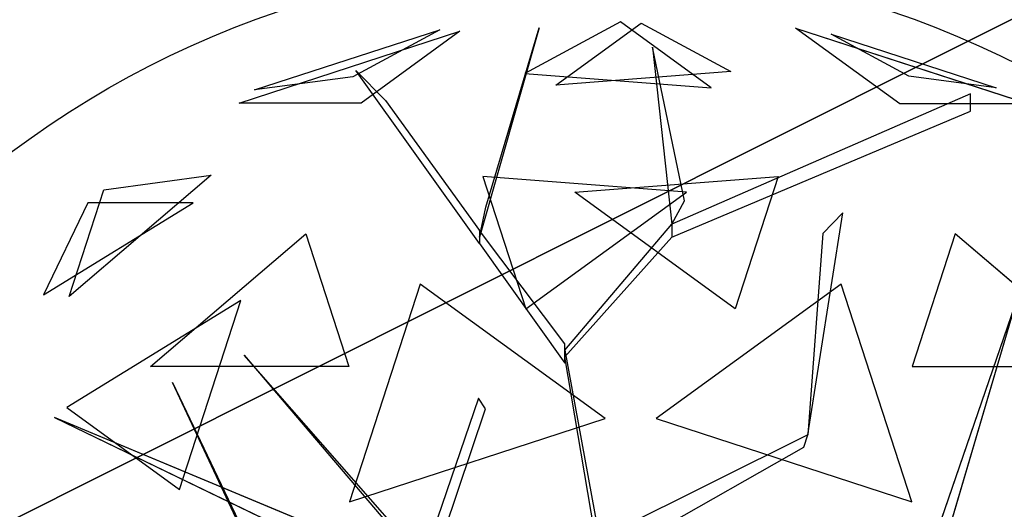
# Model space of a CAD drawing. Extents: x 22936 to 50368, y -4877 to 31080.
# Tile 530 of 601: x 49183 to 49376, y 6248 to 6344. Entities that reach past the tile are written whole.
import ezdxf

# ---------------------------------------------------------------- set-up
doc = ezdxf.new("R2010")
doc.units = 0
doc.layers.get('0').update_dxf_attribs({"linetype": 'CONTINUOUS'})
for name, color, linetype in [('00_TRACE_ARBRE', 3, 'CONTINUOUS'), ('00_TRACE_RDC', 241, 'CONTINUOUS'), ('08_AMENAGEMENTS_EXTERIEURS', 253, 'CONTINUOUS'), ('09_VEGETATION', 134, 'CONTINUOUS')]:
    doc.layers.add(name, color=color, linetype=linetype)

# ---------------------------------------------------------------- blocks, each defined once
blk = doc.blocks.new('TREE_GEOMETRIC_ROUND')
at = {"color": 7}
for p, q in [((73.1, 1727.2, 3565.9), (-113.8, 1626.2, 3265.8)), ((-53.5, 1603.3, 4661.7), (113.7, 1724.9, 4337.8)), ((250.8, 1598.1, 3199.5), (73.1, 1727.2, 3565.9)), ((113.7, 1724.9, 4337.8), (289.6, 1629.8, 4599.3)), ((-673.9, 1568, 4186.4), (-241.2, 1708.6, 4186.4)), ((-643.6, 1593.8, 3733.7), (-280.9, 1711.6, 3733.7)), ((-280.9, 1711.6, 3733.7), (-451.4, 1619.5, 3459.9)), ((-241.2, 1708.6, 4186.4), (-434.7, 1568, 4561.2)), ((-85.8, 1715.6, 3023), (-202.9, 1305.5, 3253.2)), ((-190.4, 1364.1, 3253.2), (-85.8, 1715.6, 3023)), ((620.5, 1566.6, 3316.1), (416.4, 1714.8, 3736.8)), ((416.4, 1714.8, 3736.8), (872.7, 1566.6, 3736.8)), ((638.1, 1620.9, 4415.9), (486, 1703.1, 4189.8)), ((486, 1703.1, 4189.8), (809.5, 1598, 4189.8)), ((136, 1677.9, 3577.5), (173.7, 1330.6, 3577.5)), ((198.8, 1376.7, 3650.7), (136, 1677.9, 3577.5)), ((-445.6, 1631.9, 3284.6), (-387.1, 1573.3, 3300.2)), ((-202.9, 1293, 3242.7), (-445.6, 1631.9, 3284.6)), ((-113.8, 1626.2, 3265.8), (250.8, 1598.1, 3199.5)), ((289.6, 1629.8, 4599.3), (-53.5, 1603.3, 4661.7)), ((809.5, 1598, 4189.8), (638.1, 1620.9, 4415.9)), ((-451.4, 1619.5, 3459.9), (-643.6, 1593.8, 3733.7)), ((759.5, 1585.9, 4205.1), (173.7, 1330.6, 3577.5)), ((759.5, 1552.4, 4205.1), (759.5, 1585.9, 4205.1)), ((-434.7, 1568, 4561.2), (-673.9, 1568, 4186.4)), ((-387.1, 1573.3, 3300.2), (-202.9, 1318.1, 3300.2)), ((872.7, 1566.6, 3736.8), (620.5, 1566.6, 3316.1)), ((173.7, 1305.5, 3608.8), (759.5, 1552.4, 4205.1)), ((-728.6, 1426.5, 3265.8), (-1007, 1189.4, 3199.5)), ((-939.1, 1398.3, 3565.9), (-728.6, 1426.5, 3265.8)), ((-196.4, 1424.5, 2902.3), (-112.1, 1165, 2577.8)), ((202.6, 1393.7, 2829.7), (-196.4, 1424.5, 2902.3)), ((-16.4, 1393.7, 5031.1), (382.6, 1424.5, 4958.5)), ((382.6, 1424.5, 4958.5), (298.3, 1165, 5283)), ((-1007, 1189.4, 3199.5), (-939.1, 1398.3, 3565.9)), ((-112.1, 1165, 2577.8), (202.6, 1393.7, 2829.7)), ((298.3, 1165, 5283), (-16.4, 1393.7, 5031.1)), ((-1057.1, 1192.3, 4599.3), (-763.9, 1372.5, 4661.7)), ((-970.7, 1372.5, 4337.8), (-1057.1, 1192.3, 4599.3)), ((-763.9, 1372.5, 4661.7), (-970.7, 1372.5, 4337.8)), ((173.7, 1330.6, 3577.5), (198.8, 1376.7, 3650.7)), ((-202.9, 1305.5, 3253.2), (-190.4, 1364.1, 3253.2)), ((440.3, 918.1, 4131.9), (508.8, 1353.2, 4822.3)), ((508.8, 1353.2, 4822.3), (469.9, 1312.8, 4644.5)), ((-35.6, 1096.3, 3315.9), (-202.9, 1318.1, 3300.2)), ((-202.9, 1318.1, 3300.2), (-202.9, 1293, 3242.7)), ((-35.6, 1083.8, 3300.2), (173.7, 1330.6, 3577.5)), ((173.7, 1330.6, 3577.5), (173.7, 1305.5, 3608.8)), ((469.9, 1312.8, 4644.5), (440.3, 918.1, 4074.4)), ((-847.9, 1052.3, 2829.7), (-543.2, 1311.8, 2902.3)), ((-543.2, 1311.8, 2902.3), (-458.8, 1052.3, 2577.8)), ((-202.9, 1293, 3242.7), (-35.6, 1058.6, 3242.7)), ((173.7, 1305.5, 3608.8), (-35.6, 1071.2, 3326.4)), ((729.4, 1311.8, 4958.5), (645, 1052.3, 5283)), ((1034.1, 1052.3, 5031.1), (729.4, 1311.8, 4958.5)), ((-319.5, 1213.2, 5178.3), (-458, 787, 5468.4)), ((43.2, 949.8, 5468.4), (-319.5, 1213.2, 5178.3)), ((505.7, 1213.2, 2682.5), (143.1, 949.8, 2392.4)), ((644.2, 787, 2392.4), (505.7, 1213.2, 2682.5)), ((-670.7, 1181.1, 5031.1), (-1011.6, 971.5, 4958.5)), ((-790.9, 811.1, 5283), (-670.7, 1181.1, 5031.1)), ((659.8, 629.4, 4074.4), (845.8, 1171, 4367.3)), ((845.8, 1171, 4367.3), (695.2, 658.9, 4126.7)), ((-35.6, 1058.6, 3242.7), (-35.6, 1096.3, 3315.9)), ((-35.6, 1071.2, 3326.4), (-35.6, 1083.8, 3300.2)), ((-35.6, 1083.8, 3300.2), (43.9, 648.6, 2772)), ((-664.3, 1074, 5052.5), (-43.9, 347.3, 3886.1)), ((-664.3, 1074, 5042), (-664.3, 1074, 5052.5)), ((-43.9, 368.2, 3797.1), (-664.3, 1074, 5042)), ((43.9, 602.6, 2829.5), (-35.6, 1071.2, 3326.4)), ((-458.8, 1052.3, 2577.8), (-847.9, 1052.3, 2829.7)), ((645, 1052.3, 5283), (1034.1, 1052.3, 5031.1)), ((-804.6, 1020.4, 3023), (-546, 478.3, 3253.2)), ((-575, 530.8, 3253.2), (-804.6, 1020.4, 3023)), ((-204.6, 990.2, 4205.1), (-334, 613, 3577.5)), ((-191.1, 969.2, 4205.1), (-204.6, 990.2, 4205.1)), ((-1011.6, 971.5, 4958.5), (-790.9, 811.1, 5283)), ((-317.6, 594, 3608.8), (-191.1, 969.2, 4205.1)), ((-345.2, 664.2, 3650.7), (-1035.9, 952.1, 3577.5)), ((-1035.9, 952.1, 3577.5), (-334, 613, 3577.5)), ((-458, 787, 5468.4), (43.2, 949.8, 5468.4)), ((143.1, 949.8, 2392.4), (644.2, 787, 2392.4)), ((440.3, 918.1, 4074.4), (61.4, 729.6, 2965.5)), ((432.8, 894.1, 4074.4), (440.3, 918.1, 4074.4)), ((440.3, 918.1, 4074.4), (440.3, 918.1, 4131.9)), ((43.9, 673.7, 2892.3), (432.8, 894.1, 4074.4))]:
    blk.add_line(p, q, dxfattribs=at)
mesh = blk.add_polyface(dxfattribs=at)
corners = [(73.1, 1727.2, 3565.9), (-113.8, 1626.2, 3265.8), (250.8, 1598.1, 3199.5)]
mesh.append_faces([[corners[k] for k in face] for face in [(0, 1, 2)]], dxfattribs={"color": 7})
mesh = blk.add_polyface(dxfattribs=at)
corners = [(-53.5, 1603.3, 4661.7), (113.7, 1724.9, 4337.8), (289.6, 1629.8, 4599.3)]
mesh.append_faces([[corners[k] for k in face] for face in [(0, 1, 2)]], dxfattribs={"color": 7})
mesh = blk.add_polyface(dxfattribs=at)
corners = [(-434.7, 1568, 4561.2), (-673.9, 1568, 4186.4), (-241.2, 1708.6, 4186.4)]
mesh.append_faces([[corners[k] for k in face] for face in [(0, 1, 2)]], dxfattribs={"color": 7})
mesh = blk.add_polyface(dxfattribs=at)
corners = [(-280.9, 1711.6, 3733.7), (-451.4, 1619.5, 3459.9), (-643.6, 1593.8, 3733.7)]
mesh.append_faces([[corners[k] for k in face] for face in [(0, 1, 2)]], dxfattribs={"color": 7})
mesh = blk.add_polyface(dxfattribs=at)
corners = [(-85.8, 1715.6, 3023), (-202.9, 1305.5, 3253.2), (-190.4, 1364.1, 3253.2)]
mesh.append_faces([[corners[k] for k in face] for face in [(0, 1, 2)]], dxfattribs={"color": 7})
mesh = blk.add_polyface(dxfattribs=at)
corners = [(872.7, 1566.6, 3736.8), (620.5, 1566.6, 3316.1), (416.4, 1714.8, 3736.8)]
mesh.append_faces([[corners[k] for k in face] for face in [(0, 1, 2)]], dxfattribs={"color": 7})
mesh = blk.add_polyface(dxfattribs=at)
corners = [(638.1, 1620.9, 4415.9), (486, 1703.1, 4189.8), (809.5, 1598, 4189.8)]
mesh.append_faces([[corners[k] for k in face] for face in [(0, 1, 2)]], dxfattribs={"color": 7})
mesh = blk.add_polyface(dxfattribs=at)
corners = [(136, 1677.9, 3577.5), (173.7, 1330.6, 3577.5), (198.8, 1376.7, 3650.7)]
mesh.append_faces([[corners[k] for k in face] for face in [(0, 1, 2)]], dxfattribs={"color": 7})
mesh = blk.add_polyface(dxfattribs=at)
corners = [(-939.1, 1398.3, 3565.9), (-728.6, 1426.5, 3265.8), (-1007, 1189.4, 3199.5)]
mesh.append_faces([[corners[k] for k in face] for face in [(0, 1, 2)]], dxfattribs={"color": 7})
mesh = blk.add_polyface(dxfattribs=at)
corners = [(-196.4, 1424.5, 2902.3), (-112.1, 1165, 2577.8), (202.6, 1393.7, 2829.7)]
mesh.append_faces([[corners[k] for k in face] for face in [(0, 1, 2)]], dxfattribs={"color": 7})
mesh = blk.add_polyface(dxfattribs=at)
corners = [(298.3, 1165, 5283), (-16.4, 1393.7, 5031.1), (382.6, 1424.5, 4958.5)]
mesh.append_faces([[corners[k] for k in face] for face in [(0, 1, 2)]], dxfattribs={"color": 7})
mesh = blk.add_polyface(dxfattribs=at)
corners = [(-763.9, 1372.5, 4661.7), (-970.7, 1372.5, 4337.8), (-1057.1, 1192.3, 4599.3)]
mesh.append_faces([[corners[k] for k in face] for face in [(0, 1, 2)]], dxfattribs={"color": 7})
mesh = blk.add_polyface(dxfattribs=at)
corners = [(-543.2, 1311.8, 2902.3), (-458.8, 1052.3, 2577.8), (-847.9, 1052.3, 2829.7)]
mesh.append_faces([[corners[k] for k in face] for face in [(0, 1, 2)]], dxfattribs={"color": 7})
mesh = blk.add_polyface(dxfattribs=at)
corners = [(645, 1052.3, 5283), (1034.1, 1052.3, 5031.1), (729.4, 1311.8, 4958.5)]
mesh.append_faces([[corners[k] for k in face] for face in [(0, 1, 2)]], dxfattribs={"color": 7})
mesh = blk.add_polyface(dxfattribs=at)
corners = [(43.2, 949.8, 5468.4), (-319.5, 1213.2, 5178.3), (-458, 787, 5468.4)]
mesh.append_faces([[corners[k] for k in face] for face in [(0, 1, 2)]], dxfattribs={"color": 7})
mesh = blk.add_polyface(dxfattribs=at)
corners = [(644.2, 787, 2392.4), (505.7, 1213.2, 2682.5), (143.1, 949.8, 2392.4)]
mesh.append_faces([[corners[k] for k in face] for face in [(0, 1, 2)]], dxfattribs={"color": 7})
mesh = blk.add_polyface(dxfattribs=at)
corners = [(-670.7, 1181.1, 5031.1), (-1011.6, 971.5, 4958.5), (-790.9, 811.1, 5283)]
mesh.append_faces([[corners[k] for k in face] for face in [(0, 1, 2)]], dxfattribs={"color": 7})
mesh = blk.add_polyface(dxfattribs=at)
corners = [(845.8, 1171, 4367.3), (695.2, 658.9, 4126.7), (659.8, 629.4, 4074.4)]
mesh.append_faces([[corners[k] for k in face] for face in [(0, 1, 2)]], dxfattribs={"color": 7})
mesh = blk.add_polyface(dxfattribs=at)
corners = [(-804.6, 1020.4, 3023), (-546, 478.3, 3253.2), (-575, 530.8, 3253.2)]
mesh.append_faces([[corners[k] for k in face] for face in [(0, 1, 2)]], dxfattribs={"color": 7})
mesh = blk.add_polyface(dxfattribs=at)
corners = [(-345.2, 664.2, 3650.7), (-1035.9, 952.1, 3577.5), (-334, 613, 3577.5)]
mesh.append_faces([[corners[k] for k in face] for face in [(0, 1, 2)]], dxfattribs={"color": 7})
mesh = blk.add_polyface(dxfattribs=at)
corners = [(1641.7, 875.3, 3593.2), (504.8, 335.9, 3357.8), (504.8, 335.9, 3415.3)]
mesh.append_faces([[corners[k] for k in face] for face in [(0, 1, 2)]], dxfattribs={"color": 7})
blk = doc.blocks.new('ARBRE_SIMPLE')
blk.add_circle((0, 0), 250)
blk = doc.blocks.new('GROUPER_1')
at = {"layer": '00_TRACE_ARBRE', "xscale": 0.75, "yscale": 0.75, "zscale": 0.75, "rotation": 10.53798942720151}
blk.add_blockref('ARBRE_SIMPLE', (7679.28, 6779.53), dxfattribs=at)
blk = doc.blocks.new('GROUPER_2')
at = {"layer": '00_TRACE_RDC'}
blk.add_blockref('GROUPER_1', (12098.99, 4265.72), dxfattribs=at)
blk = doc.blocks.new('GROUPER_17')
at = {"layer": '08_AMENAGEMENTS_EXTERIEURS'}
mesh = blk.add_polyface(dxfattribs=at)
corners = [(16.45, 1860.4), (0, 1328), (0, 1844.55), (1795, 1328), (33.02, 1876.27), (49.71, 1892.12), (66.55, 1907.89), (83.55, 1923.55), (100.74, 1939.04), (118.11, 1954.33), (135.7, 1969.37), (153.53, 1984.11), (171.6, 1998.5), (189.93, 2012.5), (208.55, 2026.07), (227.46, 2039.16), (246.69, 2051.72), (266.25, 2063.72), (286.11, 2075.18), (306.26, 2086.08), (326.69, 2096.46), (347.37, 2106.3), (368.28, 2115.64), (389.4, 2124.46), (410.72, 2132.79), (432.21, 2140.64), (453.87, 2148), (475.66, 2154.9), (497.57, 2161.34), (519.59, 2167.33), (541.68, 2172.89), (563.84, 2178.01), (586.04, 2182.71), (608.27, 2187), (630.51, 2190.89), (652.73, 2194.39), (674.92, 2197.5), (697.06, 2200.25), (719.14, 2202.62), (741.15, 2204.62), (763.1, 2206.23), (785, 2207.43), (806.84, 2208.22), (828.63, 2208.57), (850.38, 2208.48), (872.08, 2207.93), (893.75, 2206.9), (915.39, 2205.39), (936.99, 2203.38), (958.57, 2200.86), (980.13, 2197.81), (1001.67, 2194.22), (1023.19, 2190.07), (1044.71, 2185.36), (1066.22, 2180.06), (1087.73, 2174.17), (1109.23, 2167.67), (1130.75, 2160.55), (1152.27, 2152.79), (1173.81, 2144.38), (1195.36, 2135.31), (1216.93, 2125.59), (1238.5, 2115.38), (1260.06, 2104.88), (1281.58, 2094.27), (1303.04, 2083.75), (1324.43, 2073.52), (1345.72, 2063.77), (1366.89, 2054.69), (1387.93, 2046.48), (1408.82, 2039.32), (1429.54, 2033.42), (1450.06, 2028.98), (1470.36, 2026.17), (1490.44, 2025.2), (1510.26, 2026.26), (1529.82, 2029.54), (1549.07, 2035.18), (1567.96, 2043.07), (1586.43, 2053.03), (1604.39, 2064.91), (1621.79, 2078.53), (1638.55, 2093.74), (1654.6, 2110.37), (1669.89, 2128.24), (1684.32, 2147.2), (1697.85, 2167.08), (1710.39, 2187.71), (1721.89, 2208.92), (1732.26, 2230.56), (1741.45, 2252.45), (1749.38, 2274.43), (1756.03, 2296.38), (1761.5, 2318.27), (1765.9, 2340.13), (1769.36, 2361.94), (1771.99, 2383.72), (1773.91, 2405.46), (1775.24, 2427.19), (1776.09, 2448.89), (1776.59, 2470.58), (1776.85, 2492.26), (1777, 2513.93), (2395.68, 2513.93), (1845, 75), (1845, 0), (1332.44, 6187.9), (953.84, 4324.79), (744.56, 6114.92), (1503.53, 4690.87), (1872.82, 4324.79), (2843.74, 4811.2), (2680.87, 4187.05), (193.79, -1456.02), (188.09, -1836.1), (174.84, -1645.82), (233.16, -2021.44), (244.41, -1272.11), (308.78, -2196.56), (325.25, -1099.34), (412.78, -2356.46), (434, -942.64), (3662.14, -2801.42), (567.57, -806.46), (722.14, -694.7), (893.31, -610.54), (1076.21, -556.38), (1155.38, -537.12), (1232.99, -512.33), (1308.66, -482.14), (1382.02, -446.69), (1452.7, -406.15), (1520.35, -360.74), (1584.63, -310.68), (1645.22, -256.21), (1701.82, -197.6), (1754.16, -135.16), (1801.96, -69.18), (1795, 75)]
mesh.append_faces([[corners[k] for k in face] for face in [(0, 1, 2), (106, 107, 108), (113, 114, 115)]], dxfattribs={"vtx0": -1})
mesh.append_faces([[corners[k] for k in face] for face in [(1, 0, 3), (104, 103, 105), (107, 109, 110), (110, 111, 112), (114, 113, 116), (116, 117, 118), (118, 119, 120), (120, 121, 122), (122, 112, 111)]], dxfattribs={"vtx0": -1, "vtx1": -1})
mesh.append_faces([[corners[k] for k in face] for face in [(3, 103, 104), (122, 105, 103)]], dxfattribs={"vtx0": -1, "vtx1": -1, "vtx2": -1})
mesh.append_faces([[corners[k] for k in face] for face in [(3, 0, 4), (3, 4, 5), (3, 5, 6), (3, 6, 7), (3, 7, 8), (3, 8, 9), (3, 9, 10), (3, 10, 11), (3, 11, 12), (3, 12, 13), (3, 13, 14), (3, 14, 15), (3, 15, 16), (3, 16, 17), (3, 17, 18), (3, 18, 19), (3, 19, 20), (3, 20, 21), (3, 21, 22), (3, 22, 23), (3, 23, 24), (3, 24, 25), (3, 25, 26), (3, 26, 27), (3, 27, 28), (3, 28, 29), (3, 29, 30), (3, 30, 31), (3, 31, 32), (3, 32, 33), (3, 33, 34), (3, 34, 35), (3, 35, 36), (3, 36, 37), (3, 37, 38), (3, 38, 39), (3, 39, 40), (3, 40, 41), (3, 41, 42), (3, 42, 43), (3, 43, 44), (3, 44, 45), (3, 45, 46), (3, 46, 47), (3, 47, 48), (3, 48, 49), (3, 49, 50), (3, 50, 51), (3, 51, 52), (3, 52, 53), (3, 53, 54), (3, 54, 55), (3, 55, 56), (3, 56, 57), (3, 57, 58), (3, 58, 59), (3, 59, 60), (3, 60, 61), (3, 61, 62), (3, 62, 63), (3, 63, 64), (3, 64, 65), (3, 65, 66), (3, 66, 67), (3, 67, 68), (3, 68, 69), (3, 69, 70), (3, 70, 71), (3, 71, 72), (3, 72, 73), (3, 73, 74), (3, 74, 75), (3, 75, 76), (3, 76, 77), (3, 77, 78), (3, 78, 79), (3, 79, 80), (3, 80, 81), (3, 81, 82), (3, 82, 83), (3, 83, 84), (3, 84, 85), (3, 85, 86), (3, 86, 87), (3, 87, 88), (3, 88, 89), (3, 89, 90), (3, 90, 91), (3, 91, 92), (3, 92, 93), (3, 93, 94), (3, 94, 95), (3, 95, 96), (3, 96, 97), (3, 97, 98), (3, 98, 99), (3, 99, 100), (3, 100, 101), (3, 101, 102), (3, 102, 103), (107, 106, 109), (110, 109, 111), (116, 113, 117), (118, 117, 119), (120, 119, 121), (122, 121, 123), (122, 123, 124), (122, 124, 125), (122, 125, 126), (122, 126, 127), (122, 127, 128), (122, 128, 129), (122, 129, 130), (122, 130, 131), (122, 131, 132), (122, 132, 133), (122, 133, 134), (122, 134, 135), (122, 135, 136), (122, 136, 137), (122, 137, 105), (122, 103, 112)]], dxfattribs={"vtx0": -1, "vtx2": -1})
mesh.append_faces([[corners[k] for k in face] for face in [(104, 138, 3)]], dxfattribs={"vtx2": -1})
blk = doc.blocks.new('GROUPER_122')
at = {"layer": '08_AMENAGEMENTS_EXTERIEURS'}
mesh = blk.add_polyface(dxfattribs=at)
corners = [(4865.77, 2632.41), (4440.58, 2433.55), (4420.06, 2562.46), (4529.79, 1059.49), (4741, 1059.49), (5029.79, 1059.49), (4894.7, 2450.68), (5779.35, 2591.51), (6882.55, 501.38), (5029.79, 501.38), (5988.63, 801.38), (6907.61, 801.38), (7602.54, 0), (6819.83, 133.42), (7715.66, 663.64), (3404.37, 2268.59), (164, 668.17), (0, 1757.09), (2762.33, 1059.49)]
mesh.append_faces([[corners[k] for k in face] for face in [(0, 1, 2), (5, 8, 9), (8, 12, 13), (12, 11, 14), (15, 16, 17)]], dxfattribs={"vtx0": -1})
mesh.append_faces([[corners[k] for k in face] for face in [(3, 0, 4), (4, 0, 5), (10, 5, 7), (16, 15, 18), (18, 15, 3)]], dxfattribs={"vtx0": -1, "vtx1": -1})
mesh.append_faces([[corners[k] for k in face] for face in [(1, 0, 3), (8, 5, 10), (12, 8, 11)]], dxfattribs={"vtx0": -1, "vtx1": -1, "vtx2": -1})
mesh.append_faces([[corners[k] for k in face] for face in [(5, 0, 6), (5, 6, 7), (8, 10, 11), (3, 15, 1)]], dxfattribs={"vtx0": -1, "vtx2": -1})

msp = doc.modelspace()

# ---------------------------------------------------------------- block references
at = {"layer": '00_TRACE_RDC'}
msp.add_blockref('GROUPER_2', (29515.15, -4876.93), dxfattribs=at)
at = {"layer": '08_AMENAGEMENTS_EXTERIEURS', "color": 54}
msp.add_blockref('GROUPER_17', (46706.19, 1619.93), dxfattribs=at)
at = {"layer": '08_AMENAGEMENTS_EXTERIEURS', "color": 9}
msp.add_blockref('GROUPER_122', (41671.41, 5143.34), dxfattribs=at)
at = {"layer": '09_VEGETATION', "xscale": 0.1, "yscale": 0.1, "zscale": 0.1}
msp.add_blockref('TREE_GEOMETRIC_ROUND', (49293.02, 6171.21), dxfattribs=at)

doc.saveas('drawing.dxf')
